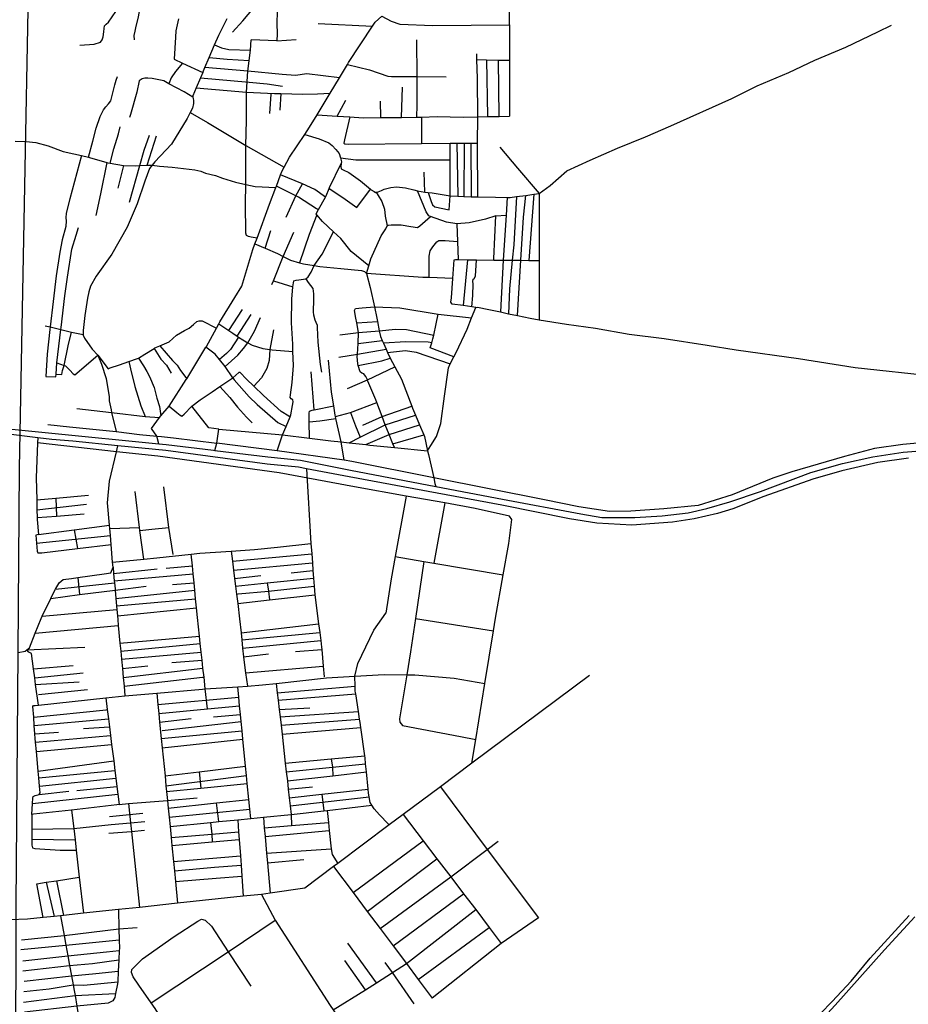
# Model space of a CAD drawing. Header units: millimetres. Extents: x 664923 to 767831, y 3118803 to 3207600.
# Tile 340 of 422: x 724871 to 726884, y 3175565 to 3177796. Entities that reach past the tile are written whole.
import ezdxf

# ---------------------------------------------------------------- set-up
doc = ezdxf.new("R2010")
doc.units = ezdxf.units.MM
for name, color, linetype in [('railways', 4, 'Continuous'), ('roads_2', 2, 'Continuous'), ('roads_3', 3, 'Continuous')]:
    doc.layers.add(name, color=color, linetype=linetype)

msp = doc.modelspace()

# ---------------------------------------------------------------- linework, layer by layer
at = {"layer": 'railways'}
msp.add_lwpolyline([(724826.47, 3174424.6), (724847.89, 3174492.87), (724860.97, 3174640.15), (724863.01, 3175788.61), (724867.23, 3176362.12), (724870.3, 3176779.68), (724903.09, 3178498.6), (724903.51, 3178504.5), (724916.32, 3178682.48), (725056.43, 3179332.92), (725258.88, 3180338.38), (725273.01, 3180408.57), (725440.23, 3181204.79), (725582.35, 3181870.38), (725684.06, 3182352.43), (725720.88, 3182615.96), (725728.19, 3182887.26), (724753.69, 3188227.38), (724071.82, 3191520.17)], dxfattribs=at)
at = {"layer": 'roads_2'}
for points in [[(725418.47, 3175813.94), (725450.17, 3175755.74), (725574.4, 3175562.45), (725581.41, 3175552.57), (725716.97, 3175343.6), (725864.29, 3175118.66), (725918.18, 3175034.29), (725923.73, 3175025.6), (726070.16, 3174797.67), (726187.6, 3174608.22), (726233.18, 3174535.39), (726243.68, 3174520.67), (726247.26, 3174515.63), (726262.27, 3174307.3), (726263.25, 3174294.35)], [(725168.12, 3174534.16), (725180.51, 3174549.83), (725195.12, 3174563.66), (725346.12, 3174664.34), (725542.2, 3174789.83), (725765.74, 3174935), (725904.96, 3175025.65), (725918.18, 3175034.29), (726178.97, 3175204.82), (726300.57, 3175278.9), (726337.31, 3175295.44), (726463.03, 3175385.43), (726576.47, 3175465.37), (726608.79, 3175481.02), (726636.28, 3175496.18), (726656.5, 3175513.01), (726685.7, 3175543.82), (726711.55, 3175570.97), (726754.95, 3175617.29), (726797.83, 3175669.61), (726885.96, 3175766.48)], [(726898.91, 3175762.77), (726830.45, 3175688.06), (726718.54, 3175562.92), (726684.94, 3175526.14), (726662.35, 3175501.49), (726632.59, 3175479.8), (726593.96, 3175459.79), (726554.22, 3175438.47), (726484.27, 3175388.52), (726360.3, 3175297.71), (726334.74, 3175279.93), (726301.81, 3175266.41), (726280.66, 3175255.94), (726232.74, 3175226.77), (726068.28, 3175119.41), (725923.73, 3175025.6), (725911.95, 3175017.97), (725629.53, 3174835.19), (725427.66, 3174704.27), (725328.42, 3174639.24), (725204.94, 3174557.31), (725183.52, 3174539.67), (725168.12, 3174534.16)]]:
    msp.add_lwpolyline(points, dxfattribs=at)
at = {"layer": 'roads_3'}
for points in [[(725352.75, 3177768.2), (725376.16, 3177794.04), (725413.16, 3177836.7), (725438.92, 3177865.89), (725454.7, 3177885.91), (725489.42, 3177925.88), (725523.33, 3177965.16), (725555.79, 3178008.62)], [(725691.36, 3177804.81), (725712.29, 3177792.88), (725732.32, 3177786.27), (725807.37, 3177783.62), (725980.63, 3177784.81), (725980.06, 3177901.65)], [(725150.31, 3177875.66), (725148.17, 3177860.63), (725147.11, 3177853.27), (725143.76, 3177828.17), (725139.42, 3177802.73), (725133.39, 3177778.24), (725131.88, 3177770.25), (725129.91, 3177760.43), (725130.1, 3177750.48)], [(725463.59, 3177844.59), (725459.38, 3177832.7), (725455.58, 3177822.02), (725454.23, 3177814.7), (725453.59, 3177787.65), (725454.03, 3177764.62), (725453.34, 3177748.2), (725497.28, 3177751.36)], [(725007.29, 3177739.02), (725040.07, 3177741.31), (725053.82, 3177745.38), (725057.55, 3177750.6), (725059.76, 3177757.6), (725061.7, 3177769.08), (725062.06, 3177776.39), (725063.27, 3177782.71), (725066.53, 3177786.58), (725072.28, 3177791.01), (725088.81, 3177815.03)], [(725186.06, 3176835.51), (725181.76, 3176852.56), (725169.82, 3176870.16), (725188.08, 3176895.08), (725190.49, 3176898.99), (725209.81, 3176920.82), (725248.39, 3176980.68), (725249.3, 3176982.17), (725292.81, 3177054.04), (725294.07, 3177056.13), (725316.55, 3177097), (725322, 3177106.91), (725324.58, 3177111.59), (725358.4, 3177166.64), (725374.39, 3177192.75), (725399.19, 3177275.29), (725404.09, 3177288.61), (725408.86, 3177301.56), (725437.26, 3177378.73), (725451.44, 3177416.47), (725452.56, 3177419.44), (725462.06, 3177444.71), (725465.5, 3177453.84), (725470.18, 3177462.42), (725482.35, 3177484.65), (725516.91, 3177536.43), (725527.69, 3177552.59), (725544.74, 3177580.61), (725574.74, 3177629.94), (725595.57, 3177664.64), (725613.82, 3177695.07), (725616.3, 3177699.21), (725670.32, 3177781.77), (725676.27, 3177790.87), (725691.36, 3177804.81)], [(725230.55, 3177798.69), (725224.72, 3177770.92), (725224.28, 3177757.07), (725221.01, 3177706.84), (725240.17, 3177697.97), (725285.7, 3177676.9), (725290.45, 3177687.94), (725300.37, 3177711), (725312.58, 3177739.4), (725322.01, 3177761.31), (725331.36, 3177779.78), (725341.08, 3177798.96)], [(725516.91, 3177536.43), (725549.62, 3177526.13), (725571.07, 3177517.5), (725578.92, 3177510.99), (725587.14, 3177502.61), (725595.05, 3177492.86), (725597.99, 3177483.2), (725600.05, 3177474.01), (725599.59, 3177470.77), (725598.54, 3177463.39), (725599.32, 3177458.81), (725603.49, 3177456.15), (725616.48, 3177449.91), (725643.27, 3177431.31), (725665.64, 3177412.1), (725667, 3177410.94), (725674.03, 3177406.85), (725677.35, 3177404.98), (725678.89, 3177405.44), (725683.02, 3177406.66), (725691.09, 3177409.47), (725696.5, 3177412.12), (725712.2, 3177416.16), (725724.79, 3177417.73), (725745.11, 3177415.23), (725764, 3177410.76), (725772.64, 3177408.81), (725788.63, 3177405.21), (725796.64, 3177404.74), (725805.75, 3177404.21), (725846.3, 3177397.39), (725863.6, 3177396.62), (725877.11, 3177396.01), (725893.68, 3177395.27), (725897.18, 3177395.12), (725908.73, 3177394.96), (725949.02, 3177394.44), (725975.64, 3177393.59), (725982.52, 3177393.37), (725996.71, 3177395.38), (726017.69, 3177398.37), (726035.75, 3177400.94), (726047.99, 3177402.69), (726072.61, 3177420.73), (726110.58, 3177453.9), (726163.48, 3177478.32), (726225.43, 3177504.96), (726288.77, 3177530.6), (726346.29, 3177555.63), (726484.77, 3177618.08), (726542.05, 3177646.68), (726613.37, 3177676.74), (726672.9, 3177704.37), (726742.69, 3177733.9), (726814.95, 3177768.6), (726846.41, 3177783.72)], [(725547.4, 3177788.06), (725670.32, 3177781.77)], [(725980.63, 3177784.81), (725980.7, 3177704.5), (725980.79, 3177577.89)], [(725408.86, 3177301.56), (725395.68, 3177303.65), (725389.32, 3177305.02), (725384.95, 3177307.09), (725383.33, 3177312.69), (725382.86, 3177379.84), (725383.17, 3177422.73), (725383.4, 3177455.78), (725383.18, 3177511.14), (725384.9, 3177567.89), (725384.53, 3177629.89), (725384.7, 3177632.18), (725388.24, 3177679.87), (725388.63, 3177685.02), (725390.89, 3177704.28), (725393.64, 3177727.73), (725395.64, 3177750.56)], [(725453.34, 3177748.2), (725395.64, 3177750.56)], [(725770.08, 3177751), (725770.6, 3177667.45), (725771.01, 3177602.76), (725770.33, 3177575.47)], [(725312.58, 3177739.4), (725328.32, 3177732.48), (725344.55, 3177728.98), (725393.64, 3177727.73)], [(725300.37, 3177711), (725341.14, 3177707.2), (725390.89, 3177704.28)], [(725908.73, 3177394.96), (725908.56, 3177516.33), (725908.89, 3177576.31), (725907.94, 3177663.13), (725906.92, 3177705.99), (725906.61, 3177719.12)], [(725906.92, 3177705.99), (725928.88, 3177705.56), (725956.02, 3177705.02), (725980.7, 3177704.5)], [(725928.88, 3177705.56), (725930.6, 3177576.78)], [(725957.29, 3177577.38), (725956.02, 3177705.02)], [(725240.17, 3177697.97), (725223.62, 3177678.9), (725214.41, 3177664.8), (725209.24, 3177651.22)], [(725595.57, 3177664.64), (725521.8, 3177673.85), (725495.49, 3177669.82), (725465.98, 3177672.07), (725388.24, 3177679.87), (725290.45, 3177687.94)], [(725613.82, 3177695.07), (725663.84, 3177683.01), (725705.37, 3177668.85), (725713.4, 3177667.79), (725770.6, 3177667.45), (725837.6, 3177666.74)], [(725285.7, 3177676.9), (725280.29, 3177664.4), (725270.62, 3177642.02), (725262.91, 3177624.17), (725263.39, 3177620.63), (725263.74, 3177618.1), (725264.77, 3177613.43), (725264.9, 3177606.86), (725262.51, 3177596.03), (725257.48, 3177586.22), (725250.48, 3177572.58), (725214.6, 3177514.44), (725177.43, 3177474.57), (725171.22, 3177466.81), (725165.23, 3177459.32), (725154.46, 3177430.74), (725136.85, 3177379.05), (725114.77, 3177326.34), (725079.89, 3177264.94), (725044.56, 3177215.01), (725031.33, 3177192.25), (725027.8, 3177179.98), (725024.31, 3177165.38), (725018.23, 3177126.1), (725014.41, 3177092.03), (725014.97, 3177083.3), (725015.08, 3177081.49), (725017.81, 3177074.75), (725035.02, 3177049.76), (725048.02, 3177035.94), (725055.96, 3177015.46), (725066.71, 3176983.54), (725073.41, 3176941.93), (725073.82, 3176932.57), (725077.99, 3176912), (725079.26, 3176906.44), (725089.62, 3176862.97)], [(725026.82, 3177484.68), (725036.89, 3177521.42), (725044.33, 3177550.63), (725053.25, 3177577.07), (725060.73, 3177592.34), (725066.26, 3177599.01), (725072.15, 3177605.57), (725077.19, 3177612.94), (725081.38, 3177627.68), (725086.63, 3177648.64), (725089.37, 3177659.24), (725092.75, 3177667.63)], [(725263.39, 3177620.63), (725243.55, 3177632.64), (725209.24, 3177651.22), (725197.59, 3177657.54), (725186.06, 3177660.21), (725171.15, 3177663.21), (725161.48, 3177663.96), (725154.42, 3177663.59), (725148.08, 3177662.53), (725141.56, 3177657.94), (725136.63, 3177632.52), (725121.82, 3177581.83), (725120.08, 3177574.53)], [(725280.29, 3177664.4), (725390.66, 3177655.13), (725431.98, 3177651.01), (725466.48, 3177646.06)], [(725270.62, 3177642.02), (725384.7, 3177632.18), (725447.96, 3177629.28), (725462.91, 3177628.97), (725512.56, 3177627.96), (725545.55, 3177628.36), (725574.74, 3177629.94)], [(725736.06, 3177575.07), (725738.14, 3177643.4)], [(725439.93, 3177627.44), (725436.61, 3177584.1)], [(725462.91, 3177628.97), (725460.29, 3177591.68)], [(725590.44, 3177577.75), (725609.84, 3177613.87)], [(725689.23, 3177574.54), (725688.51, 3177612.02)], [(725257.48, 3177586.22), (725296.15, 3177563.15), (725383.18, 3177511.14), (725470.18, 3177462.42)], [(725544.74, 3177580.61), (725590.44, 3177577.75), (725618.81, 3177575.97), (725649, 3177574.08), (725689.23, 3177574.54), (725736.06, 3177575.07), (725770.33, 3177575.47), (725781.43, 3177575.91), (725816.65, 3177577.33), (725875.41, 3177575.57), (725908.89, 3177576.31), (725930.6, 3177576.78), (725957.29, 3177577.38), (725980.79, 3177577.89)], [(725618.81, 3177575.97), (725607.21, 3177524.01), (725605.41, 3177516.97), (725607.38, 3177515.32), (725615.89, 3177514.28), (725781.39, 3177515.97), (725846.03, 3177516.63), (725861.48, 3177516.55), (725877.77, 3177516.47), (725892.81, 3177516.4), (725908.56, 3177516.33)], [(725781.43, 3177575.91), (725781.39, 3177515.97)], [(725075.91, 3177471.36), (725084.48, 3177503.97), (725094.58, 3177537.65), (725098.6, 3177553.73)], [(725119.48, 3177382.88), (725142.81, 3177465.81), (725153.2, 3177501.1), (725165.15, 3177534.98)], [(725160.01, 3177466.42), (725170.31, 3177500.15), (725180.62, 3177533.52)], [(724860.63, 3177521.42), (724885.34, 3177520.22), (724907.54, 3177517.82), (724935.35, 3177510.57), (724969.26, 3177497.62), (724993.36, 3177492.62), (725010.94, 3177488.45), (725026.82, 3177484.68), (725028.85, 3177484.19), (725068.72, 3177472.86), (725070.91, 3177472.23), (725075.91, 3177471.36), (725105.87, 3177466.11), (725133.88, 3177465.49), (725142.81, 3177465.81), (725160.01, 3177466.42), (725171.22, 3177466.81), (725187.55, 3177464.71), (725216.28, 3177461.95), (725267.88, 3177456.15), (725281.11, 3177453.26), (725291.87, 3177448.49), (725314.8, 3177443.13), (725330.42, 3177437.13), (725359.58, 3177428.41), (725383.17, 3177422.73), (725404.6, 3177418.5), (725451.44, 3177416.47)], [(725844.38, 3177365.9), (725846.3, 3177397.39), (725846.14, 3177479.12), (725846.09, 3177504.5), (725846.03, 3177516.63)], [(725861.48, 3177516.55), (725863.6, 3177396.62)], [(725877.77, 3177516.47), (725877.11, 3177396.01)], [(725892.81, 3177516.4), (725893.68, 3177395.27)], [(725958.82, 3177507.92), (725998.58, 3177460.16), (726047.99, 3177402.69), (726047.95, 3177250.81), (726047.92, 3177116.48)], [(725010.94, 3177488.45), (724984.32, 3177390.36), (724976.37, 3177357.6), (724975.71, 3177347.18), (724976.52, 3177340.36), (724975.74, 3177327.72), (724967.41, 3177297.17), (724961.93, 3177269.91), (724953.54, 3177215.63), (724946.59, 3177157.62), (724939.83, 3177100.37), (724939.06, 3177093.95), (724933.27, 3177038.52), (724930.22, 3176987.91)], [(725597.99, 3177483.2), (725632.59, 3177479.11), (725729.19, 3177478.81), (725846.14, 3177479.12)], [(725068.72, 3177472.86), (725054.07, 3177401.92), (725043.53, 3177352.38)], [(725105.87, 3177466.11), (725093.3, 3177414.29)], [(725661.95, 3177238.73), (725621.71, 3177271.28), (725598.49, 3177300.7), (725582.17, 3177316), (725557.24, 3177339.34), (725544.57, 3177354.39), (725542.67, 3177356.66), (725547.97, 3177366.15), (725563.75, 3177394.41), (725565.22, 3177397.04), (725572, 3177413.56), (725572.92, 3177415.8), (725599.59, 3177470.77)], [(725563.75, 3177394.41), (725539.36, 3177411.73), (725511.53, 3177424.11), (725495.22, 3177431.37), (725462.06, 3177444.71)], [(725788.63, 3177405.21), (725787.02, 3177450.71)], [(725547.97, 3177366.15), (725543.47, 3177368.1), (725502.46, 3177394.29), (725496.97, 3177397.05), (725452.56, 3177419.44)], [(725475.03, 3177348.68), (725496.97, 3177397.05), (725511.53, 3177424.11)], [(725572, 3177413.56), (725603.05, 3177393.42), (725635.07, 3177370.48), (725665.64, 3177412.1)], [(725678.89, 3177405.44), (725683.28, 3177398.04), (725691.26, 3177384.37), (725697.26, 3177367.07), (725699.29, 3177351.05), (725703.92, 3177329.21)], [(725949.73, 3177352.24), (725926.34, 3177344.55), (725889.6, 3177336.35), (725861.5, 3177333.87), (725838.14, 3177337.28), (725802.01, 3177350.37), (725798.3, 3177351.72), (725792.29, 3177360.78), (725772.64, 3177408.81)], [(725796.64, 3177404.74), (725803.49, 3177384.42), (725806.55, 3177376.75), (725811.25, 3177372.02), (725844.38, 3177365.9)], [(725975.64, 3177393.59), (725972.97, 3177353.1), (725966.25, 3177251.45), (725960.06, 3177134.02)], [(725996.71, 3177395.38), (725990.32, 3177286.39), (725986.66, 3177251.29), (725981.09, 3177186.73), (725978.18, 3177130.18)], [(725998.51, 3177125.88), (726006.32, 3177251.13), (726012.66, 3177348.88), (726017.69, 3177398.37)], [(726035.75, 3177400.94), (726024.78, 3177250.99)], [(725544.57, 3177354.39), (725526.76, 3177309.39), (725505.29, 3177245.62)], [(725852.19, 3177210), (725799.07, 3177211.86), (725784.49, 3177212.38), (725656.8, 3177220.95), (725661.95, 3177238.73), (725666.45, 3177254.28), (725689.94, 3177306.89), (725700.56, 3177322.78), (725702.64, 3177327.89), (725703.92, 3177329.21), (725705.74, 3177331.1), (725712.28, 3177331.7), (725719.56, 3177331.84), (725735.35, 3177331.18), (725757, 3177327.98), (725772.58, 3177325.63), (725777.62, 3177329.11), (725802.01, 3177350.37)], [(725945.23, 3177251.66), (725945.55, 3177255.34), (725949.73, 3177352.24), (725972.97, 3177353.1)], [(725861.5, 3177333.87), (725862.88, 3177293.49), (725864.27, 3177252.61)], [(724955.36, 3177018.97), (724964.45, 3177094.56), (724964.97, 3177098.88), (724973.54, 3177170.59), (724978.9, 3177212.69), (724988.82, 3177276.74), (724998.69, 3177307.83), (725004.37, 3177325.19)], [(725427.33, 3177278.45), (725440.09, 3177318.47)], [(725442.13, 3177195.97), (725445.71, 3177204.72), (725468.17, 3177259.78), (725491.81, 3177315.04)], [(725538.34, 3177239.35), (725556.42, 3177264.83), (725582.17, 3177316)], [(725404.09, 3177288.61), (725427.33, 3177278.45), (725455.16, 3177266.27), (725468.17, 3177259.78), (725484.8, 3177251.48), (725505.29, 3177245.62), (725514.1, 3177243.11), (725538.34, 3177239.35), (725551.29, 3177237.34), (725598.74, 3177232.8), (725645.69, 3177227.73), (725651.91, 3177225.8), (725656.8, 3177220.95), (725665.32, 3177189.36), (725674.58, 3177145.31), (725679.85, 3177119.88), (725681.33, 3177112.76), (725685.78, 3177091.26), (725688.4, 3177078.65), (725692.55, 3177069.28), (725695.25, 3177063.18), (725701.17, 3177049.81), (725704.42, 3177042.47), (725710.3, 3177029.21), (725720.95, 3177009.34), (725735.76, 3176981.73), (725759.5, 3176920.59), (725761.22, 3176916.15), (725768.06, 3176899.78), (725777.14, 3176878.01), (725786.44, 3176855.71), (725788.23, 3176851.45), (725795.18, 3176819.38), (725797.08, 3176810.65), (725808.94, 3176757.87), (725811.8, 3176745.08), (725813.84, 3176738.54)], [(725799.07, 3177211.86), (725798.53, 3177245.15), (725798.96, 3177260.86), (725801.16, 3177272.73), (725807.06, 3177281.54), (725815.8, 3177293.29), (725820.85, 3177296.05), (725834.68, 3177296.08), (725862.88, 3177293.49)], [(725454.63, 3176819.28), (725466.45, 3176855.34), (725474.42, 3176874.42), (725483.45, 3176896.08), (725485.47, 3176900.91), (725489.18, 3176921.89), (725490.56, 3176930.64), (725489.45, 3176934.88), (725485.96, 3176937.2), (725483.86, 3176939.9), (725484.43, 3176945.88), (725488.17, 3176974.3), (725491.37, 3177012.78), (725490.19, 3177044.53), (725489.57, 3177061.4), (725486.92, 3177109.66), (725487.77, 3177162.96), (725489.64, 3177190.65), (725492.3, 3177204.36), (725497.41, 3177206), (725503.74, 3177207.14), (725519.32, 3177209.15), (725524.55, 3177213.86), (725531.21, 3177224.24), (725538.34, 3177239.35)], [(725904.23, 3177144.3), (725895.21, 3177145.6), (725875.95, 3177148.39), (725850.47, 3177152.08), (725847.95, 3177156.62), (725848.97, 3177166.3), (725852.19, 3177210), (725855.32, 3177252.38), (725858.47, 3177252.69), (725864.27, 3177252.61), (725885.39, 3177252.37), (725906.03, 3177252.12), (725945.23, 3177251.66), (725959.45, 3177251.51), (725966.25, 3177251.45), (725986.66, 3177251.29), (726006.32, 3177251.13), (726024.78, 3177250.99), (726047.95, 3177250.81)], [(725885.39, 3177252.37), (725875.95, 3177148.39)], [(725895.21, 3177145.6), (725897.63, 3177171.3), (725898.34, 3177197.63), (725897.74, 3177203.18), (725898.62, 3177208.26), (725900.76, 3177210.23), (725903.58, 3177214.88), (725906.03, 3177252.12)], [(725445.71, 3177204.72), (725489.64, 3177190.65)], [(725519.32, 3177209.15), (725524.8, 3177201.06), (725529.91, 3177194.16), (725535.02, 3177187.09), (725536.62, 3177175.34), (725536.3, 3177156.21), (725535.58, 3177140.49), (725535.88, 3177133.66), (725536.69, 3177127.54), (725539.3, 3177116.32), (725541.65, 3177110.9), (725545.04, 3177103.79), (725544.98, 3177098.5), (725546.46, 3177065.91), (725551.74, 3177014.8), (725554.65, 3176997.6)], [(725344.94, 3177091.95), (725375.87, 3177139.29)], [(725363.91, 3177079.23), (725395.3, 3177128.23)], [(725720.13, 3176826.82), (725716.74, 3176835.25), (725708.17, 3176856.61), (725699.35, 3176878.57), (725692.18, 3176897.26), (725680.11, 3176928.66), (725677.67, 3176935.01), (725660.04, 3176976.85), (725658.67, 3176980.18), (725655.53, 3176987.85), (725652.54, 3176991.73), (725650.44, 3176993.73), (725645.95, 3176995.35), (725642.28, 3176998.52), (725638, 3177012.8), (725636.78, 3177016.86), (725635.96, 3177033.06), (725636.29, 3177038.53), (725637.78, 3177062.64), (725638.85, 3177087.24), (725634.88, 3177109.26), (725632.89, 3177120.25), (725629.65, 3177137.26), (725631.79, 3177141.74), (725647.21, 3177143.07), (725674.58, 3177145.31)], [(725674.58, 3177145.31), (725732.53, 3177143.42), (725819.47, 3177128.92), (725894.88, 3177120.37)], [(725795.18, 3176819.38), (725802.69, 3176831.07), (725815.16, 3176851.8), (725825.4, 3176881.54), (725833.31, 3176942.98), (725842.18, 3177007.35), (725846.57, 3177016.22), (725854.39, 3177032.01), (725859.53, 3177042.35), (725884.93, 3177094.92), (725894.88, 3177120.37), (725904.23, 3177144.3), (725908.34, 3177144.55), (725933.84, 3177139.58), (725960.06, 3177134.02), (725978.18, 3177130.18), (725998.51, 3177125.88), (726027.59, 3177119.72), (726047.92, 3177116.48), (726109.7, 3177106.62), (726175.62, 3177096.98), (726251.74, 3177083.95), (726330.87, 3177074.04), (726428.66, 3177058.52), (726494.25, 3177048.37), (726635.85, 3177028.52), (726763.92, 3177008.47), (726946.24, 3176988.46)], [(725854.39, 3177032.01), (725801.28, 3177052.99), (725804.6, 3177064.43), (725807.19, 3177073.39), (725809.02, 3177081.65), (725814.69, 3177107.28), (725819.47, 3177128.92)], [(724928.95, 3177102.47), (724939.83, 3177100.37), (724964.45, 3177094.56), (724988.26, 3177088.07), (725014.97, 3177083.3)], [(724930.22, 3176987.91), (724952.71, 3176986.98), (724953.24, 3176993.25), (724955.36, 3177018.97), (724971.44, 3177012.93), (724974.37, 3177011.82), (724984.85, 3177002.29), (724992.23, 3176993.72), (724995.87, 3176991.58), (725048.02, 3177035.94), (725071.37, 3177004.82), (725075.94, 3177007.08), (725097.39, 3177014.5), (725118.49, 3177021.65), (725138.14, 3177028.33), (725140.16, 3177029.58), (725154.22, 3177038.3), (725175.44, 3177051.48), (725177.48, 3177052.75), (725188.43, 3177057.51), (725209.49, 3177066.64), (725226.2, 3177081.21), (725244.44, 3177091.96), (725255.02, 3177096.98), (725264.8, 3177105.87), (725272.44, 3177112.53), (725277.26, 3177113.83), (725284.54, 3177113.98), (725316.55, 3177097)], [(725322, 3177106.91), (725344.94, 3177091.95), (725353.9, 3177086.11), (725363.91, 3177079.23), (725366.82, 3177077.24), (725376.16, 3177070.83), (725387.85, 3177064.37), (725397.68, 3177058.95), (725422.19, 3177051.4), (725437.77, 3177048.92), (725443.19, 3177048.06), (725490.19, 3177044.53)], [(725336.82, 3177010.31), (725364.83, 3177035.77), (725378.26, 3177050.89), (725387.85, 3177064.37), (725403.24, 3177090.65), (725416.71, 3177121.64)], [(725634.88, 3177109.26), (725681.33, 3177112.76)], [(724953.24, 3176993.25), (724966.25, 3176992.55), (724968.15, 3177001.29), (724971.44, 3177012.93), (724980.63, 3177057.02), (724988.26, 3177088.07)], [(725446.26, 3177093.53), (725437.77, 3177048.92), (725435.93, 3177024.18), (725430.62, 3177005.98), (725418.86, 3176984.41), (725401.56, 3176965.66)], [(725596.5, 3177082.26), (725638.85, 3177087.24), (725685.78, 3177091.26), (725722.21, 3177094.84), (725747.47, 3177094.6), (725809.02, 3177081.65)], [(725188.43, 3177057.51), (725202.96, 3177040.48), (725217.52, 3177023.87), (725227.85, 3177013.48), (725235.12, 3177001.67), (725249.3, 3176982.17)], [(725366.82, 3177077.24), (725348.95, 3177048.79), (725339.33, 3177040.24), (725323.86, 3177025.93)], [(725637.78, 3177062.64), (725692.55, 3177069.28)], [(725804.6, 3177064.43), (725796.78, 3177065.58), (725746.13, 3177066.16), (725695.25, 3177063.18)], [(725175.44, 3177051.48), (725191.11, 3177027.3), (725203.39, 3177013.37), (725213.87, 3176995.3)], [(725480.96, 3176897.69), (725483.45, 3176896.08), (725480.96, 3176897.69), (725463.73, 3176908.78), (725423.56, 3176944.88), (725401.56, 3176965.66), (725384.92, 3176981.36), (725370.38, 3176996.79), (725367.47, 3176996.73), (725353.53, 3176984.72), (725336.82, 3177010.31), (725323.86, 3177025.93), (725313.81, 3177038.04), (725292.81, 3177054.04)], [(725594.07, 3177031.75), (725636.29, 3177038.53), (725701.17, 3177049.81)], [(725704.42, 3177042.47), (725745.33, 3177046.83), (725768.95, 3177043.19), (725846.57, 3177016.22)], [(725118.49, 3177021.65), (725123.97, 3176995.69), (725130.85, 3176969.22), (725131.84, 3176965.42), (725145.32, 3176921.02), (725154.93, 3176897.28)], [(725140.16, 3177029.58), (725151.77, 3177011.69), (725159.04, 3176999.2), (725164.76, 3176987.7), (725175.37, 3176962.64), (725181.84, 3176939.02), (725187.35, 3176919.84), (725190.49, 3176898.99)], [(725606.36, 3176798.11), (725599.49, 3176839.41), (725587.32, 3176892.35), (725586.15, 3176897.42), (725585.45, 3176900.46), (725582.36, 3176920.95), (725577.66, 3176951.99), (725570.67, 3177024.54)], [(725638, 3177012.8), (725691.33, 3177023), (725710.3, 3177029.21)], [(725538.01, 3176912.34), (725531.73, 3176998.52)], [(725613.41, 3176960.64), (725658.67, 3176980.18), (725720.95, 3177009.34)], [(725209.81, 3176920.82), (725227.03, 3176905.95), (725234.34, 3176900.11), (725238.34, 3176897.8), (725243.4, 3176902.17), (725261.31, 3176920.42), (725280, 3176935.14), (725307.28, 3176953.26), (725324.55, 3176964.95), (725335.57, 3176972.42), (725353.53, 3176984.72), (725356.7, 3176980.33), (725390.92, 3176941.56), (725409.27, 3176924.33), (725432.08, 3176903.9), (725456.15, 3176883.71), (725474.42, 3176874.42)], [(725324.55, 3176964.95), (725346.93, 3176940.55), (725364.6, 3176918.44), (725384.69, 3176895.89), (725397.32, 3176882.85)], [(725586.15, 3176897.42), (725620.79, 3176905.97), (725680.11, 3176928.66)], [(725000.77, 3176915.32), (725079.26, 3176906.44), (725154.93, 3176897.28), (725188.08, 3176895.08)], [(725321.79, 3176868.47), (725299.16, 3176871.17), (725261.31, 3176920.42)], [(725527.66, 3176847.86), (725527.01, 3176885.06), (725526.67, 3176904.69), (725527.63, 3176908.98), (725533.58, 3176911.48), (725538.01, 3176912.34), (725582.36, 3176920.95)], [(725620.79, 3176905.97), (725631.51, 3176875.62), (725642.36, 3176849.91)], [(725648.46, 3176877.31), (725692.18, 3176897.26), (725759.5, 3176920.59)], [(724934.98, 3176878.96), (724983.75, 3176873.86), (725089.62, 3176862.97), (725142.67, 3176856.66), (725181.76, 3176852.56), (725192.19, 3176851.57), (725219.8, 3176849.1), (725317.28, 3176836.43)], [(725527.01, 3176885.06), (725551.03, 3176887.58), (725587.32, 3176892.35)], [(725617.57, 3176837.44), (725642.36, 3176849.91), (725699.35, 3176878.57), (725768.06, 3176899.78)], [(724943.49, 3176845.17), (724911.7, 3176849.09), (724833.32, 3176858.76), (724798.47, 3176863.05)], [(724799.63, 3176873.69), (724944.05, 3176859.09)], [(724944.05, 3176859.09), (725186.06, 3176835.51), (725202.73, 3176833.88), (725310.28, 3176820.69), (725312.91, 3176820.38), (725433.02, 3176805.65), (725507.29, 3176798.11), (725620.29, 3176775.61), (725813.84, 3176738.54), (725965.05, 3176709.57), (726142.66, 3176676.65), (726190, 3176668.52), (726264.48, 3176667.85), (726326.68, 3176671.95), (726385.34, 3176678.86), (726427.9, 3176688.73), (726480.21, 3176703.8), (726549.76, 3176727.47), (726663.42, 3176770.47), (726734.98, 3176790.91), (726804.11, 3176805.92), (726872.77, 3176816.29), (726920.66, 3176819.92)], [(725312.91, 3176820.38), (725317.28, 3176836.43), (725321.79, 3176868.47)], [(725321.79, 3176868.47), (725466.45, 3176855.34), (725527.66, 3176847.86), (725575.69, 3176842), (725599.49, 3176839.41), (725617.57, 3176837.44), (725655.42, 3176833.32), (725664.22, 3176832.37), (725720.13, 3176826.82), (725795.18, 3176819.38)], [(725655.42, 3176833.32), (725708.17, 3176856.61), (725777.14, 3176878.01)], [(724911.7, 3176849.09), (724911.25, 3176837.25), (724908.32, 3176758.3), (724909.46, 3176707.97), (724909.98, 3176685.78), (724910.38, 3176668.03), (724910.48, 3176663.75), (724913.21, 3176629.31), (724994.73, 3176640.24), (725074.4, 3176650.93)], [(725895.3, 3176111.19), (725904.23, 3176165.14), (725925.21, 3176291.92), (725944.36, 3176411.4), (725948.95, 3176439.99), (725966.42, 3176538.13), (725979.15, 3176609.61), (725985.86, 3176663.83), (725980.86, 3176671.46), (725902.86, 3176688.78), (725834.25, 3176701.16), (725746.9, 3176716.91), (725629.57, 3176738.06), (725459.06, 3176769.53), (725184.05, 3176807.19), (725090.07, 3176817), (724911.25, 3176837.25)], [(726884.96, 3176802.78), (726814.94, 3176792.94), (726734.08, 3176774.25), (726668.11, 3176755.26), (726557.27, 3176715.97), (726486.64, 3176688.04), (726451.65, 3176677.36), (726399.47, 3176665.18), (726350.1, 3176657.88), (726257.98, 3176650.89), (726178.6, 3176655.32), (726116.7, 3176665.47), (725963.71, 3176696.17), (725617.7, 3176760.22), (725520.44, 3176778.64), (725502.95, 3176781.95), (725431.97, 3176789.01), (725202.45, 3176819.97), (725093.37, 3176830.93), (724991.16, 3176841.19), (724943.49, 3176845.17)], [(727002.02, 3176827.2), (726975.29, 3176835.94), (726938.62, 3176839.39), (726871.95, 3176833.36), (726807.58, 3176824.61), (726739.76, 3176806.6), (726620.29, 3176772.04), (726577.55, 3176757.31), (726485.25, 3176719.38), (726408.32, 3176695.37), (726330.52, 3176687.75), (726256.01, 3176682.69), (726207.14, 3176681.74), (726137.92, 3176692.07), (726059.94, 3176708.06), (725808.94, 3176757.87), (725623.69, 3176795.12), (725606.36, 3176798.11), (725454.63, 3176819.28), (725317.28, 3176836.43)], [(725716.74, 3176835.25), (725786.44, 3176855.71)], [(724867.23, 3176362.12), (724883, 3176365), (724887.41, 3176368.61), (724892.8, 3176373.04), (724906.36, 3176406.37), (724919.67, 3176439.13), (724922.18, 3176444.44), (724941.24, 3176484.97), (724948.69, 3176500.81), (724951.82, 3176505.85), (724960.67, 3176520.16), (724969.79, 3176527.85), (724988.28, 3176530.26), (725002.54, 3176532.18), (725062.58, 3176540.23), (725077.62, 3176542.91), (725082.53, 3176555.64), (725081.58, 3176566.81), (725078.15, 3176606.97), (725076.43, 3176627.2), (725075.07, 3176643.03), (725074.4, 3176650.93), (725070.11, 3176701.22), (725074.31, 3176750.47), (725090.07, 3176817), (725093.37, 3176830.93)], [(725520.44, 3176778.64), (725530.83, 3176608.98), (725532.57, 3176586.08), (725534.12, 3176565.57), (725535.46, 3176547.87), (725536.76, 3176530.6), (725538.15, 3176512.22), (725539.6, 3176493.06), (725548.13, 3176427.1), (725550.62, 3176407.83), (725553.05, 3176389.11), (725554.93, 3176374.5), (725555.38, 3176369.33), (725558.63, 3176331.33), (725560.71, 3176307)], [(725152.09, 3176574.04), (725143.21, 3176638.44), (725142.33, 3176645.74), (725132.48, 3176726.99)], [(725218.48, 3176584.03), (725208.83, 3176645.79), (725197.66, 3176737.81)], [(724909.46, 3176707.97), (724952.58, 3176712.06), (725026.7, 3176719.12)], [(724952.58, 3176712.06), (724954.59, 3176671.57)], [(725746.9, 3176716.91), (725721.89, 3176579.55), (725712.73, 3176529.21), (725700.5, 3176451.45)], [(725834.25, 3176701.16), (725809.49, 3176564.71)], [(724909.98, 3176685.78), (725021.95, 3176698.19)], [(724910.38, 3176668.03), (724954.59, 3176671.57), (725017.23, 3176676.59)], [(724994.73, 3176640.24), (725001.68, 3176597.79)], [(725075.07, 3176643.03), (725142.33, 3176645.74)], [(725143.21, 3176638.44), (725170.33, 3176641.48), (725208.83, 3176645.79)], [(724913.21, 3176629.31), (724907.73, 3176628.53), (724909.33, 3176609.74), (724910.83, 3176592.04), (724911.94, 3176588.31), (724921.38, 3176588.16), (725001.68, 3176597.79), (725078.15, 3176606.97)], [(724909.33, 3176609.74), (725076.43, 3176627.2)], [(725081.58, 3176566.81), (725152.09, 3176574.04), (725181.38, 3176577.03), (725259.71, 3176585.07), (725278.96, 3176587.04), (725350.36, 3176591.97), (725402.71, 3176595.58), (725455.29, 3176601.08), (725530.83, 3176608.98)], [(725350.36, 3176591.97), (725353.11, 3176569.58), (725355.65, 3176548.84), (725358.01, 3176529.61), (725360.1, 3176512.61), (725362.34, 3176494.37), (725364.94, 3176473.14), (725369.16, 3176438.71), (725372.44, 3176406.79), (725374.03, 3176391.28), (725376.02, 3176371.97), (725378.02, 3176352.45), (725379.33, 3176339.66), (725382.93, 3176315.89), (725387.41, 3176286.3)], [(725296.28, 3176234.61), (725291.5, 3176279.63), (725288.56, 3176306.02), (725286.23, 3176327.06), (725284.28, 3176344.6), (725282.24, 3176362.95), (725280.08, 3176382.38), (725278.2, 3176399.26), (725273.47, 3176441.82), (725271.43, 3176463.19), (725269.41, 3176484.19), (725267.52, 3176503.81), (725265.94, 3176520.16), (725264.02, 3176540.16), (725262.26, 3176558.5), (725259.71, 3176585.07)], [(725353.11, 3176569.58), (725532.57, 3176586.08)], [(725721.89, 3176579.55), (725786.97, 3176568.53), (725809.49, 3176564.71), (725966.42, 3176538.13)], [(725786.97, 3176568.53), (725767.67, 3176439.1), (725756.44, 3176363.75), (725748.47, 3176311.66), (725731.74, 3176212.24), (725731.9, 3176204.03), (725738.36, 3176196.43), (725869.55, 3176171.68), (725904.23, 3176165.14)], [(725082.53, 3176555.64), (725083.82, 3176541.21), (725085.29, 3176524.49), (725085.7, 3176519.97), (725086.92, 3176506.27), (725087.14, 3176503.68), (725088.85, 3176484.41), (725090.34, 3176467.69), (725091.04, 3176459.8), (725092.31, 3176445.4), (725093.06, 3176437.01), (725094.33, 3176423.64), (725098.11, 3176383.65), (725099.83, 3176365.41), (725101.58, 3176347.05), (725103.59, 3176325.7), (725105.52, 3176305.38), (725107.36, 3176285.86), (725109.45, 3176263.85)], [(725083.82, 3176541.21), (725182.42, 3176552.09)], [(725203.02, 3176553.69), (725262.26, 3176558.5)], [(725355.65, 3176548.84), (725534.12, 3176565.57)], [(725486.33, 3176543.13), (725535.46, 3176547.87)], [(725002.54, 3176532.18), (725006.33, 3176493.31)], [(725085.29, 3176524.49), (725264.02, 3176540.16)], [(725358.01, 3176529.61), (725417.27, 3176536.96)], [(725360.1, 3176512.61), (725431.85, 3176519.92), (725536.76, 3176530.6)], [(724941.24, 3176484.97), (725006.33, 3176493.31), (725087.14, 3176503.68)], [(724951.82, 3176505.85), (725085.7, 3176519.97)], [(725087.14, 3176503.68), (725157.7, 3176512.72)], [(725088.85, 3176484.41), (725267.52, 3176503.81)], [(725217.1, 3176516.04), (725265.94, 3176520.16)], [(725362.34, 3176494.37), (725365.89, 3176495.15), (725434.43, 3176500.93), (725538.15, 3176512.22)], [(725431.85, 3176519.92), (725434.43, 3176500.93), (725437.09, 3176481.37)], [(725090.34, 3176467.69), (725269.41, 3176484.19)], [(725364.94, 3176473.14), (725437.09, 3176481.37), (725539.6, 3176493.06)], [(724922.18, 3176444.44), (725091.04, 3176459.8)], [(725092.31, 3176445.4), (725271.43, 3176463.19)], [(725708.37, 3175971.51), (725706.15, 3175973.58), (725686.18, 3175994.03), (725674.25, 3176007.8), (725669.17, 3176015.93), (725665.39, 3176021.98), (725662.75, 3176035.47), (725661.2, 3176043.41), (725660.31, 3176052.65), (725656.56, 3176091.6), (725654.78, 3176110.21), (725653.47, 3176123.86), (725652.87, 3176128.08), (725643.94, 3176191.87), (725642.3, 3176203.55), (725641.1, 3176211.35), (725638.48, 3176228.26), (725632.27, 3176268.3), (725631.32, 3176274.37), (725630.86, 3176286.01), (725629.97, 3176308.33), (725637.32, 3176336.98), (725673.61, 3176412.81), (725700.5, 3176451.45)], [(725767.67, 3176439.1), (725944.36, 3176411.4)], [(724906.36, 3176406.37), (725094.33, 3176423.64)], [(725372.44, 3176406.79), (725548.13, 3176427.1)], [(725098.11, 3176383.65), (725278.2, 3176399.26)], [(725374.03, 3176391.28), (725550.62, 3176407.83)], [(725376.02, 3176371.97), (725553.05, 3176389.11)], [(724887.41, 3176368.61), (725018.59, 3176374.28)], [(724913.59, 3176242.94), (724907.13, 3176289.65), (724905.03, 3176304.78), (724902.2, 3176325.21), (724897.34, 3176360.33), (724891.45, 3176362.94), (724887.41, 3176368.61)], [(725099.83, 3176365.41), (725280.08, 3176382.38)], [(725495.59, 3176364.85), (725555.38, 3176369.33)], [(725101.58, 3176347.05), (725282.24, 3176362.95)], [(725215.47, 3176339.65), (725284.28, 3176344.6)], [(725378.02, 3176352.45), (725434.79, 3176358.85)], [(724902.2, 3176325.21), (724992.27, 3176332.79)], [(725103.59, 3176325.7), (725161.5, 3176331.85)], [(725105.52, 3176305.38), (725286.23, 3176327.06)], [(725382.93, 3176315.89), (725558.63, 3176331.33)], [(726161.98, 3176310.45), (725895.3, 3176111.19), (725824.29, 3176058.12), (725739.9, 3175995.08), (725708.37, 3175971.51), (725591.49, 3175884.19), (725581.98, 3175877.08), (725516.79, 3175828.37), (725438.37, 3175816.87), (725418.47, 3175813.94), (725377.6, 3175809.6), (725228.87, 3175793.85), (725142.17, 3175784.65), (725094.92, 3175779.65), (725015.5, 3175771.23), (724970.28, 3175766.43), (724963.43, 3175765.71), (724949.42, 3175764.22), (724924.22, 3175761.55), (724888.78, 3175757.8), (724768, 3175753.13)], [(724905.03, 3176304.78), (725014.9, 3176316.15)], [(724906.31, 3176242.16), (724913.59, 3176242.94), (725066.02, 3176259.21), (725109.45, 3176263.85), (725181.56, 3176270.14), (725285.25, 3176279.2), (725291.5, 3176279.63), (725364.99, 3176284.74), (725387.41, 3176286.3), (725421.35, 3176288.66), (725452.24, 3176292.02), (725566.24, 3176304.44), (725629.97, 3176308.33), (725696.88, 3176312.43), (725748.47, 3176311.66), (725766.58, 3176311.39), (725855.28, 3176304.23), (725925.21, 3176291.92)], [(725107.36, 3176285.86), (725285.36, 3176306.48), (725288.56, 3176306.02)], [(724907.13, 3176289.65), (725005.69, 3176295.48)], [(724913.9, 3176267.07), (725024.55, 3176278.43)], [(725394.41, 3175986.18), (725392.33, 3176007.26), (725390.18, 3176029.16), (725386.61, 3176065.32), (725384.8, 3176083.68), (725382.77, 3176104.35), (725376.73, 3176165.61), (725374.88, 3176184.36), (725372.8, 3176205.48), (725371.2, 3176221.81), (725369.24, 3176241.64), (725367.31, 3176261.28), (725364.99, 3176284.74)], [(725452.24, 3176292.02), (725454.68, 3176270.59), (725456.58, 3176253.88), (725458.97, 3176232.84), (725460.83, 3176216.53), (725463.02, 3176197.27), (725465.32, 3176177.15), (725472.79, 3176111.6), (725475.06, 3176091.55), (725477.38, 3176071.22), (725479.51, 3176052.54), (725481.75, 3176032.83), (725483.85, 3176014.45), (725486.03, 3175995.32), (725486.77, 3175969.96)], [(725454.68, 3176270.59), (725630.86, 3176286.01)], [(725066.02, 3176259.21), (725069.36, 3176232.71), (725071.96, 3176212.09), (725074.26, 3176193.89), (725076.8, 3176173.74), (725079.33, 3176153.68), (725083.97, 3176116.86), (725086.76, 3176094.71), (725088.93, 3176077.42), (725091.29, 3176058.8), (725093.48, 3176041.38), (725096.43, 3176017.97), (725117.34, 3176019.69), (725205.72, 3176026.89)], [(725181.56, 3176270.14), (725184.14, 3176244.07), (725186.13, 3176224.01), (725188.08, 3176204.45), (725191.78, 3176167.19), (725193.89, 3176145.96), (725200.19, 3176082.61), (725202.44, 3176059.9), (725203.69, 3176047.33), (725205.72, 3176026.89), (725207.46, 3176009.37), (725209.51, 3175988.7), (725211.58, 3175967.92), (725214.06, 3175942.93), (725215.83, 3175925.14), (725219.48, 3175888.46), (725221.54, 3175867.71), (725223.97, 3175843.22), (725228.87, 3175793.85)], [(725184.14, 3176244.07), (725367.31, 3176261.28)], [(725456.58, 3176253.88), (725632.27, 3176268.3)], [(724898.47, 3175995.34), (724899.79, 3176020.07), (724900.43, 3176032.07), (724901.76, 3176036.03), (724906.32, 3176038.3), (724915.01, 3176040.64), (724917.38, 3176043.83), (724916.04, 3176059.07), (724914.38, 3176077.81), (724913.03, 3176093.24), (724908.91, 3176138.22), (724907, 3176158.94), (724906.27, 3176167.01), (724905.46, 3176178.12), (724904.07, 3176197.09), (724902.72, 3176215.71), (724900.98, 3176239.59), (724902.39, 3176242.03), (724906.31, 3176242.16)], [(724902.72, 3176215.71), (725067.14, 3176232.65), (725069.36, 3176232.71)], [(725186.13, 3176224.01), (725296.28, 3176234.61), (725369.24, 3176241.64)], [(725458.97, 3176232.84), (725528.38, 3176236.56)], [(724904.07, 3176197.09), (725071.96, 3176212.09)], [(725188.08, 3176204.45), (725259.84, 3176212.71)], [(725309.89, 3176216.08), (725371.2, 3176221.81)], [(725460.83, 3176216.53), (725638.48, 3176228.26)], [(725463.02, 3176197.27), (725641.1, 3176211.35)], [(725015.81, 3176189.79), (725074.26, 3176193.89)], [(725194.12, 3176185.15), (725372.8, 3176205.48)], [(725465.32, 3176177.15), (725643.94, 3176191.87)], [(724905.46, 3176178.12), (724958.98, 3176181.87)], [(724907, 3176158.94), (725076.8, 3176173.74)], [(725191.78, 3176167.19), (725374.88, 3176184.36)], [(725193.89, 3176145.96), (725376.73, 3176165.61)], [(724908.91, 3176138.22), (725079.33, 3176153.68)], [(725472.79, 3176111.6), (725576.93, 3176121.13), (725652.87, 3176128.08)], [(725576.93, 3176121.13), (725579.66, 3176102.41), (725580.31, 3176082.92)], [(724913.03, 3176093.24), (725083.97, 3176116.86)], [(725200.19, 3176082.61), (725277.39, 3176091.8), (725382.77, 3176104.35)], [(725475.06, 3176091.55), (725579.66, 3176102.41), (725654.78, 3176110.21)], [(724914.38, 3176077.81), (725086.76, 3176094.71)], [(724916.04, 3176059.07), (725088.93, 3176077.42)], [(725202.44, 3176059.9), (725384.8, 3176083.68)], [(725277.39, 3176091.8), (725281.22, 3176054.95)], [(725477.38, 3176071.22), (725580.31, 3176082.92), (725656.56, 3176091.6)], [(725000.32, 3176049.82), (725091.29, 3176058.8)], [(725203.69, 3176047.33), (725281.22, 3176054.95), (725386.61, 3176065.32)], [(725479.51, 3176052.54), (725534.24, 3176058.06)], [(725824.29, 3176058.12), (725930.4, 3175915.99), (726046.46, 3175760.57), (725962.12, 3175702.91), (725805.78, 3175578.64)], [(724899.79, 3176020.07), (725093.48, 3176041.38)], [(724915.01, 3176040.64), (724982.17, 3176047.77)], [(725205.72, 3176026.89), (725272.89, 3176032.93)], [(725481.75, 3176032.83), (725555.39, 3176041), (725660.31, 3176052.65)], [(725483.85, 3176014.45), (725662.75, 3176035.47)], [(725555.39, 3176041), (725560.1, 3176003.65)], [(725096.43, 3176017.97), (725091.31, 3176016.85), (724988.48, 3176005.21), (724902.23, 3175995.44), (724898.47, 3175995.34), (724898.41, 3175961.81), (724898.37, 3175939.32), (724898.35, 3175925.78), (724900.17, 3175919.54), (724905.06, 3175917.7), (724962.42, 3175913.98), (724999.01, 3175914.05)], [(725117.34, 3176019.69), (725121.9, 3175976.44), (725124.04, 3175956.27), (725142.17, 3175784.65)], [(725207.46, 3176009.37), (725316.51, 3176021.18), (725390.18, 3176029.16)], [(725211.58, 3175967.92), (725303.42, 3175977.09), (725321.98, 3175978.95), (725364.98, 3175983.24), (725394.41, 3175986.18), (725423.1, 3175989.04), (725486.03, 3175995.32), (725560.1, 3176003.65), (725567.39, 3176004.48), (725669.17, 3176015.93)], [(725321.98, 3175978.95), (725316.51, 3176021.18)], [(724988.48, 3176005.21), (724993.29, 3175963.61), (724996.29, 3175937.56), (724999.01, 3175914.05), (725006.07, 3175852.87), (725015.5, 3175771.23)], [(725074.36, 3175990.33), (725149.94, 3175998.31)], [(725209.51, 3175988.7), (725392.33, 3176007.26)], [(725423.1, 3175989.04), (725425.22, 3175965.1), (725426.97, 3175945.38), (725430.34, 3175907.41), (725432.3, 3175885.24), (725438.37, 3175816.87)], [(725567.39, 3176004.48), (725570.33, 3175976.55), (725572.21, 3175958.73), (725576.61, 3175917.09), (725579.27, 3175904.59), (725591.49, 3175884.19)], [(725739.9, 3175995.08), (725785.08, 3175935.69), (725816.32, 3175894.61), (725847.47, 3175853.65), (725876.69, 3175815.23), (725904.73, 3175779.43), (725934.86, 3175738.74), (725962.12, 3175702.91)], [(724993.29, 3175963.61), (725078.11, 3175972.05)], [(725078.11, 3175972.05), (725121.9, 3175976.44), (725154.2, 3175978.83)], [(725303.42, 3175977.09), (725306.03, 3175950.51), (725307.36, 3175933.31)], [(725364.98, 3175983.24), (725366.99, 3175955.53), (725368.22, 3175938.75), (725370.94, 3175901.18), (725372.45, 3175880.45), (725374.28, 3175855.27), (725377.6, 3175809.6)], [(725425.22, 3175965.1), (725486.77, 3175969.96), (725570.33, 3175976.55)], [(724898.41, 3175961.81), (724993.29, 3175963.61)], [(725072.66, 3175952.86), (725124.04, 3175956.27), (725153.84, 3175959.5)], [(725214.06, 3175942.93), (725306.03, 3175950.51), (725366.99, 3175955.53)], [(725426.97, 3175945.38), (725572.21, 3175958.73)], [(724898.37, 3175939.32), (724996.29, 3175937.56)], [(725215.83, 3175925.14), (725307.36, 3175933.31), (725368.22, 3175938.75)], [(725626.31, 3175817.96), (725785.08, 3175935.69)], [(725687.44, 3175736.45), (725847.47, 3175853.65), (725930.4, 3175915.99), (725955.06, 3175934.67)], [(725219.48, 3175888.46), (725370.94, 3175901.18)], [(725430.34, 3175907.41), (725576.61, 3175917.09)], [(725221.54, 3175867.71), (725312.7, 3175875.41), (725372.45, 3175880.45)], [(725432.3, 3175885.24), (725514.93, 3175893.2)], [(725581.98, 3175877.08), (725626.31, 3175817.96), (725658.23, 3175775.41), (725687.44, 3175736.45), (725717, 3175697.04), (725747.51, 3175657.4), (725773.78, 3175621.32), (725805.78, 3175578.64)], [(725658.23, 3175775.41), (725816.32, 3175894.61)], [(724924.22, 3175761.55), (724909.46, 3175838.24), (724930.82, 3175841.48), (724954.62, 3175845.07), (725006.07, 3175852.87)], [(725223.97, 3175843.22), (725315.81, 3175850.59), (725374.28, 3175855.27)], [(724930.82, 3175841.48), (724949.42, 3175764.22)], [(724954.62, 3175845.07), (724970.28, 3175766.43)], [(725717, 3175697.04), (725876.69, 3175815.23)], [(725094.92, 3175779.65), (725095.86, 3175736.11), (725096.39, 3175711.26), (725096.82, 3175691.26), (725096.61, 3175687.07), (725095.53, 3175665.3), (725094.28, 3175639.89), (725093.11, 3175616.16), (725092.87, 3175611.27), (725088.24, 3175589.39), (725086.26, 3175580.06), (725082.29, 3175572.47), (725071.75, 3175567.14), (725000.19, 3175560.95), (724881.62, 3175547.08)], [(724963.43, 3175765.71), (724971.7, 3175720.6), (724975.65, 3175698.98), (724980.16, 3175674.41), (724984.05, 3175653.16), (724988.43, 3175629.23), (724992.15, 3175608.92), (724994.47, 3175596.18), (724996.34, 3175584.71), (725000.19, 3175560.95), (725003.32, 3175541.67), (725007.41, 3175516.39), (725011.08, 3175493.83), (725012.94, 3175482.31), (725014.64, 3175471.65), (725018.21, 3175449.19), (725024.83, 3175407.64), (725026.48, 3175397.32)], [(725581.41, 3175552.57), (725654.34, 3175597.31), (725679.23, 3175613.35), (725715.92, 3175637.02), (725747.51, 3175657.4), (725904.73, 3175779.43)], [(725214.57, 3175495.53), (725177.87, 3175555.55), (725168.78, 3175568.53), (725140.8, 3175608.44), (725127.74, 3175627.32), (725124.12, 3175636.82), (725125.36, 3175644.01), (725148.93, 3175667.69), (725220.72, 3175718.59), (725274.64, 3175753.45), (725283.14, 3175757.71), (725291.07, 3175755.48), (725305.76, 3175741.76), (725343.51, 3175684.11), (725394.54, 3175606.19)], [(725168.78, 3175568.53), (725343.51, 3175684.11), (725450.17, 3175755.74)], [(724875.19, 3175711.33), (724971.7, 3175720.6), (725095.86, 3175736.11), (725137.3, 3175739.09)], [(725773.78, 3175621.32), (725934.86, 3175738.74)], [(724873.2, 3175688.83), (724975.65, 3175698.98), (725096.39, 3175711.26)], [(725679.23, 3175613.35), (725614.5, 3175703.2)], [(724878.31, 3175663.33), (724980.16, 3175674.41), (725067.73, 3175684.14), (725096.61, 3175687.07)], [(724878.26, 3175640.63), (724984.05, 3175653.16), (725035.72, 3175657.2), (725095.53, 3175665.3)], [(725654.34, 3175597.31), (725607.35, 3175664.47)], [(725764.77, 3175566.08), (725715.92, 3175637.02), (725699.1, 3175659.41)], [(724880.89, 3175617.5), (724988.43, 3175629.23), (725043.44, 3175634.4), (725094.28, 3175639.89)], [(724880.37, 3175593.83), (724938.02, 3175600.25), (724992.15, 3175608.92), (725016.27, 3175608.52), (725093.11, 3175616.16)], [(724879.38, 3175569.89), (724996.34, 3175584.71), (725088.24, 3175589.39)]]:
    msp.add_lwpolyline(points, dxfattribs=at)

doc.saveas('drawing.dxf')
